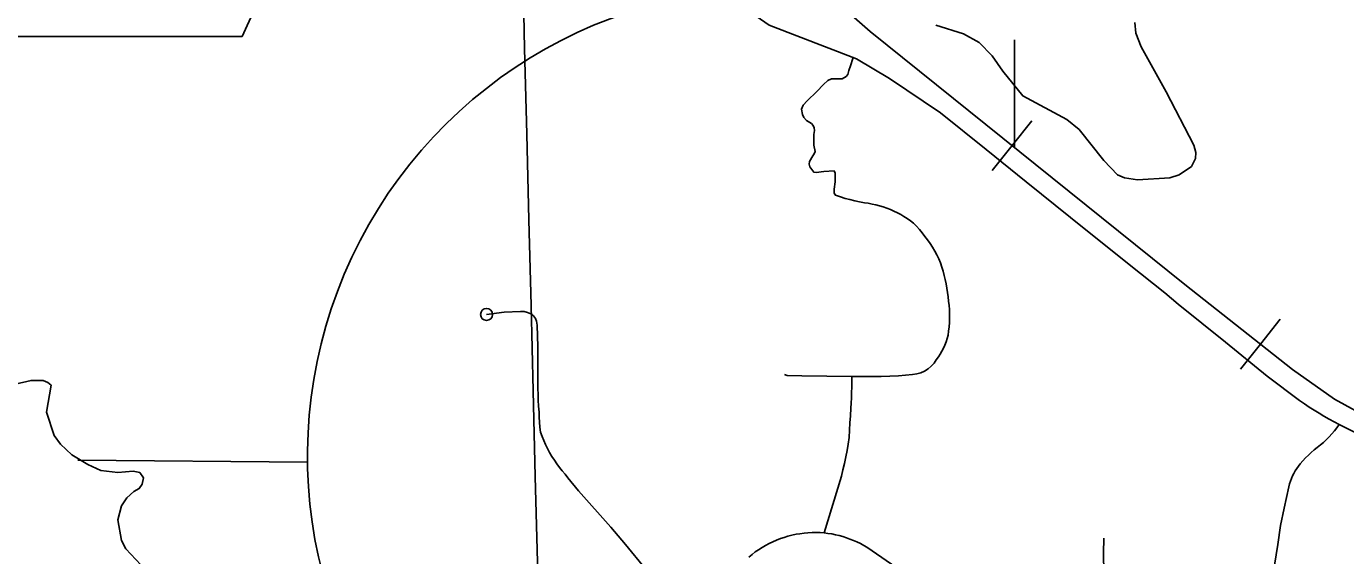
# Model space of a CAD drawing. Extents: x -19 to 366, y -4 to 359.
# Drawn here: x 141.61 to 142.647, y 199.977 to 200.393 of the extents above; entities that cross this region are included whole.
import ezdxf

# ---------------------------------------------------------------- set-up
doc = ezdxf.new("R2010")
doc.units = 0
for name, color, linetype in [('Level 19', 7, 'Continuous'), ('R_Axis Annot', 7, 'Continuous'), ('R_Border Prem', 7, 'Continuous'), ('R_Contour Annot', 7, 'Continuous'), ('R_Fin Surface Annot', 7, 'Continuous'), ('R_ROW', 7, 'Continuous'), ('R_Temp Easement', 7, 'Continuous'), ('R_Water Annot', 7, 'Continuous'), ('Sheet Fence', 7, 'Continuous'), ('T_Indications', 7, 'Continuous')]:
    doc.layers.add(name, color=color, linetype=linetype)

msp = doc.modelspace()

# ---------------------------------------------------------------- linework, layer by layer
at = {"layer": 'Level 19'}
msp.add_arc((142.1984, 200.0551), 0.3674, 83.9046, 225.7635, dxfattribs=at)
at = {"layer": 'R_Axis Annot'}
for points in [[(142.3868, 200.2977), (142.3869, 200.3823)], [(141.6504, 200.0519), (141.831, 200.0502)]]:
    msp.add_lwpolyline(points, dxfattribs=at)
at = {"layer": 'R_Border Prem'}
msp.add_lwpolyline([(141.6012, 200.1115), (141.6137, 200.1145), (141.6231, 200.1145), (141.6269, 200.113), (141.6295, 200.1107), (141.6258, 200.0895), (141.6318, 200.0713), (141.6368, 200.0644), (141.6458, 200.0561), (141.6583, 200.0485), (141.6685, 200.0436), (141.6818, 200.0421), (141.6939, 200.0432), (141.6992, 200.0421), (141.7022, 200.0379), (141.7011, 200.033), (141.6988, 200.0295), (141.6946, 200.0273), (141.689, 200.0223), (141.6848, 200.0159), (141.6818, 200.0049), (141.6848, 199.9886), (141.6882, 199.9821), (141.7, 199.9696)], dxfattribs=at)
at = {"layer": 'R_Contour Annot'}
for points in [[(142.2627, 200.3673), (142.1941, 200.394), (142.1566, 200.4202)], [(142.6422, 200.0798), (142.6382, 200.0819), (142.6342, 200.0841), (142.6302, 200.0863), (142.6263, 200.0887), (142.6224, 200.0911), (142.6186, 200.0935), (142.6148, 200.096), (142.611, 200.0986), (142.5854, 200.1178), (142.5528, 200.1446), (142.5156, 200.1746), (142.505, 200.1833), (142.477, 200.2057), (142.4309, 200.2427), (142.396, 200.2707), (142.3647, 200.2962), (142.3286, 200.3249), (142.2887, 200.3519), (142.2627, 200.3673)], [(142.7786, 200.0423), (142.7162, 200.0541), (142.7107, 200.0552), (142.7052, 200.0564), (142.6997, 200.0577), (142.6943, 200.0592), (142.6889, 200.0607), (142.6835, 200.0624), (142.6781, 200.0642), (142.6728, 200.0662), (142.6676, 200.0682), (142.6624, 200.0703), (142.6572, 200.0726), (142.6521, 200.075), (142.6496, 200.0762), (142.6447, 200.0786), (142.6422, 200.0798)]]:
    msp.add_lwpolyline(points, dxfattribs=at)
at = {"layer": 'R_Fin Surface Annot'}
for p, q in [((141.7796, 200.3849), (141.7892, 200.4058)), ((141.5777, 200.3849), (141.7796, 200.3849))]:
    msp.add_line(p, q, dxfattribs=at)
at = {"layer": 'R_ROW'}
for points in [[(142.2602, 200.3688), (142.2598, 200.3676), (142.2579, 200.362), (142.2566, 200.3581), (142.2559, 200.3552), (142.2545, 200.3534), (142.2515, 200.3517), (142.2478, 200.3517), (142.2431, 200.3517), (142.24, 200.3503), (142.2367, 200.3473), (142.2315, 200.3417), (142.2239, 200.3345), (142.2206, 200.3309), (142.2194, 200.3277), (142.2202, 200.3237), (142.2213, 200.3214), (142.2233, 200.319), (142.2272, 200.3166), (142.2286, 200.3151), (142.2293, 200.3131), (142.2297, 200.3111), (142.229, 200.308), (142.229, 200.3036), (142.2291, 200.2994), (142.2301, 200.2945), (142.2295, 200.2926), (142.2282, 200.291), (142.2257, 200.2866), (142.2255, 200.2846), (142.2259, 200.2826), (142.229, 200.2784), (142.231, 200.2781), (142.2371, 200.2787), (142.245, 200.2794), (142.2458, 200.2776), (142.2459, 200.2706), (142.2452, 200.2648), (142.2452, 200.2618), (142.2462, 200.2601), (142.25, 200.2588), (142.2537, 200.2577), (142.2575, 200.2567), (142.2613, 200.2557), (142.2651, 200.2549), (142.2689, 200.2542), (142.2719, 200.2538), (142.2749, 200.2532), (142.2778, 200.2526), (142.2807, 200.2518), (142.2836, 200.2509), (142.2865, 200.2499), (142.2893, 200.2488), (142.292, 200.2476), (142.2948, 200.2463), (142.2974, 200.2449), (142.3, 200.2434), (142.3026, 200.2418), (142.305, 200.2401), (142.3075, 200.2383), (142.3099, 200.2358), (142.3122, 200.2332), (142.3144, 200.2305), (142.3165, 200.2278), (142.3186, 200.225), (142.3206, 200.2221), (142.3224, 200.2192), (142.3242, 200.2162), (142.3259, 200.2132), (142.3274, 200.2101), (142.3286, 200.2069), (142.3297, 200.2037), (142.3307, 200.2004), (142.3316, 200.1971), (142.3324, 200.1938), (142.3331, 200.1904), (142.3337, 200.1871), (142.3342, 200.1837), (142.3346, 200.1803), (142.3349, 200.1769), (142.3354, 200.1735), (142.3357, 200.1702), (142.3358, 200.1668), (142.3359, 200.1634), (142.3357, 200.16), (142.3355, 200.1567), (142.3351, 200.1533), (142.3346, 200.15), (142.3339, 200.1474), (142.3331, 200.1448), (142.3321, 200.1423), (142.331, 200.1399), (142.3298, 200.1375), (142.3284, 200.1352), (142.327, 200.133), (142.3254, 200.1308), (142.3236, 200.1281), (142.3214, 200.1257)], [(142.0964, 199.9665), (142.081, 199.9856), (142.0695, 199.9991), (142.044, 200.0276), (142.0358, 200.038), (142.0335, 200.0407), (142.0312, 200.0433), (142.0291, 200.0461), (142.027, 200.0489), (142.0251, 200.0518), (142.0232, 200.0548), (142.0214, 200.0578), (142.0198, 200.0609), (142.0182, 200.064), (142.0168, 200.0672), (142.0155, 200.0705), (142.0142, 200.0737), (142.0137, 200.0777), (142.0134, 200.0817), (142.0131, 200.0856), (142.0131, 200.0896), (142.0127, 200.0942), (142.0125, 200.0989), (142.0123, 200.1035), (142.0121, 200.1081), (142.012, 200.1128), (142.012, 200.1174), (142.0121, 200.1409), (142.0116, 200.158), (142.0111, 200.161), (142.0102, 200.1632), (142.0088, 200.1652), (142.0066, 200.1668), (142.004, 200.1679), (142.0013, 200.1686), (141.9986, 200.1687), (141.9857, 200.1682), (141.9718, 200.1664)], [(142.2589, 200.1176), (142.2197, 200.118), (142.2082, 200.1185), (142.2061, 200.1191)], [(142.2589, 200.1176), (142.2589, 200.1134), (142.2589, 200.1092), (142.2588, 200.1051), (142.2587, 200.1009), (142.2585, 200.0967), (142.2583, 200.0926), (142.2579, 200.0868), (142.2575, 200.0811), (142.2572, 200.0754), (142.2569, 200.0697), (142.2561, 200.0645), (142.2552, 200.0594), (142.2542, 200.0544), (142.2531, 200.0493), (142.252, 200.0442), (142.2508, 200.0392), (142.2373, 199.9946)], [(142.3214, 200.1257), (142.3189, 200.1236), (142.3161, 200.1219), (142.3132, 200.1205), (142.31, 200.1196), (142.3068, 200.1192), (142.2958, 200.118), (142.282, 200.1176), (142.2589, 200.1176)], [(142.6422, 200.0798), (142.6404, 200.0773), (142.6384, 200.0748), (142.6364, 200.0724), (142.6343, 200.0702), (142.6321, 200.068), (142.6298, 200.0658), (142.6274, 200.0638), (142.6249, 200.0619), (142.6225, 200.0599), (142.6201, 200.0579), (142.6179, 200.0558), (142.6157, 200.0536), (142.6136, 200.0513), (142.6116, 200.0489), (142.6102, 200.0471), (142.6089, 200.0453), (142.6076, 200.0434), (142.6065, 200.0414), (142.6055, 200.0394), (142.6046, 200.0373), (142.6038, 200.0352), (142.6031, 200.0331), (142.6025, 200.0309), (142.599, 200.0141), (142.596, 200.0005), (142.594, 199.9856), (142.5912, 199.9692)], [(142.2373, 199.9946), (142.2341, 199.9948), (142.2309, 199.9949), (142.2277, 199.9949), (142.2245, 199.9947), (142.2214, 199.9944), (142.2182, 199.994), (142.2151, 199.9935), (142.2119, 199.9928), (142.2088, 199.9921), (142.2058, 199.9911), (142.2028, 199.9901), (142.1998, 199.989), (142.1968, 199.9877), (142.194, 199.9863), (142.1912, 199.9848), (142.1884, 199.9832), (142.1857, 199.9814), (142.1831, 199.9796), (142.1806, 199.9777), (142.1781, 199.9756)], [(142.3725, 199.9105), (142.3705, 199.9128), (142.3684, 199.915), (142.3663, 199.9172), (142.364, 199.9192), (142.3617, 199.9211), (142.3592, 199.923), (142.3567, 199.9247), (142.3541, 199.9263), (142.3227, 199.9476), (142.2902, 199.9699), (142.2709, 199.9833), (142.2683, 199.9848), (142.2657, 199.9862), (142.263, 199.9875), (142.2603, 199.9887), (142.2575, 199.9898), (142.2547, 199.9908), (142.2519, 199.9917), (142.249, 199.9925), (142.2461, 199.9932), (142.2432, 199.9938), (142.2402, 199.9942), (142.2373, 199.9946)], [(142.4579, 199.8221), (142.4572, 199.8526), (142.4571, 199.892), (142.4571, 199.9039), (142.457, 199.9129), (142.4572, 199.9412), (142.4571, 199.9632), (142.4568, 199.9788), (142.4572, 199.9904)]]:
    msp.add_lwpolyline(points, dxfattribs=at)
at = {"layer": 'R_Temp Easement'}
msp.add_lwpolyline([(142.325, 200.3939), (142.3467, 200.387), (142.3591, 200.3803), (142.3692, 200.3698), (142.3778, 200.3576), (142.3934, 200.3383), (142.4281, 200.3196), (142.4377, 200.3119), (142.4572, 200.2875), (142.4678, 200.2762), (142.4734, 200.2737), (142.4837, 200.2723), (142.5089, 200.2738), (142.5164, 200.2761), (142.526, 200.2827), (142.5293, 200.289), (142.5295, 200.2938), (142.5278, 200.2996), (142.5062, 200.3415), (142.4865, 200.3769), (142.4822, 200.3876), (142.4815, 200.3961)], dxfattribs=at)
at = {"layer": 'R_Water Annot'}
for p, q in [((142.385, 200.2992), (142.4006, 200.3187)), ((142.385, 200.2992), (142.3693, 200.2797)), ((142.5802, 200.143), (142.5957, 200.1626)), ((142.5646, 200.1234), (142.5802, 200.143))]:
    msp.add_line(p, q, dxfattribs=at)
msp.add_lwpolyline([(143.1282, 199.9651), (143.105, 199.9834), (143.0789, 199.9961), (143.0472, 200.0067), (142.9936, 200.018), (142.7075, 200.0716), (142.6681, 200.0835), (142.6385, 200.0998), (142.6054, 200.123), (142.5208, 200.19), (142.2735, 200.3888), (142.1882, 200.4636), (142.0705, 200.5764), (141.9521, 200.6962), (141.9289, 200.7266), (141.9084, 200.7597), (141.8929, 200.7879), (141.8408, 200.9395), (141.7943, 201.0784), (141.783, 201.1313), (141.7816, 201.1545), (141.7816, 201.1806), (141.7894, 201.2159), (141.7992, 201.2441)], dxfattribs=at)
msp.add_lwpolyline([(143.1282, 199.9651), (143.105, 199.9834), (143.0789, 199.9961), (143.0472, 200.0067), (142.9936, 200.018), (142.7075, 200.0716), (142.6681, 200.0835), (142.6385, 200.0998), (142.6054, 200.123), (142.5208, 200.19), (142.2735, 200.3888), (142.1882, 200.4636), (142.0705, 200.5764), (141.9521, 200.6962), (141.9289, 200.7266), (141.9084, 200.7597), (141.8929, 200.7879), (141.8408, 200.9395), (141.7943, 201.0784), (141.783, 201.1313), (141.7816, 201.1545), (141.7816, 201.1806), (141.7894, 201.2159), (141.7992, 201.2441)], dxfattribs=at)
at = {"layer": 'Sheet Fence'}
for points in [[(146.7783, 1.697), (146.5788, 10.3131), (146.3785, 18.9294), (146.1776, 27.5458), (145.9759, 36.1624), (145.7736, 44.7791), (145.5705, 53.396), (145.3668, 62.013), (145.1624, 70.6301), (144.9572, 79.2474), (144.7514, 87.8648), (144.5449, 96.4823), (144.3377, 105.1), (144.1299, 113.7179), (143.9213, 122.3359), (143.712, 130.954), (143.5021, 139.5723), (143.2915, 148.1907), (143.0802, 156.8092), (142.8682, 165.4279), (142.6555, 174.0468), (142.4422, 182.6658), (142.2282, 191.2849), (142.0135, 199.9042), (141.7981, 208.5236), (141.582, 217.1432), (141.3653, 225.7629), (141.1479, 234.3828), (140.9298, 243.0028), (140.711, 251.623), (140.4916, 260.2433), (140.2715, 268.8638), (140.0508, 277.4844), (139.8293, 286.1051), (139.6072, 294.726), (139.3845, 303.3471), (139.161, 311.9683), (138.937, 320.5896), (138.7122, 329.2111), (138.4868, 337.8328), (138.2607, 346.4546)], [(0, 198.1326), (7.1014, 198.137), (14.2028, 198.1503), (21.3042, 198.1724), (28.4055, 198.2034), (35.5068, 198.2433), (42.6081, 198.292), (49.7092, 198.3496), (56.8103, 198.4161), (63.9113, 198.4913), (71.0123, 198.5755), (78.1131, 198.6685), (85.2137, 198.7704), (92.3143, 198.8811), (99.4147, 199.0007), (106.5149, 199.1291), (113.615, 199.2664), (120.7149, 199.4126), (127.8146, 199.5676), (134.9141, 199.7315), (142.0135, 199.9042), (149.1125, 200.0858), (156.2114, 200.2762), (163.31, 200.4755), (170.4084, 200.6837), (177.5065, 200.9007), (184.6043, 201.1265), (191.7018, 201.3612), (198.799, 201.6048), (205.896, 201.8572), (212.9926, 202.1185), (220.0888, 202.3886), (227.1848, 202.6676), (234.2803, 202.9554), (241.3755, 203.2521), (248.4704, 203.5576), (255.5648, 203.872), (262.6589, 204.1952), (269.7525, 204.5273), (276.8457, 204.8682), (283.9385, 205.218), (291.0309, 205.5766), (298.1228, 205.9441), (305.2142, 206.3204), (312.3051, 206.7056), (319.3956, 207.0996), (326.4856, 207.5024), (333.5751, 207.9141), (340.664, 208.3347)]]:
    msp.add_spline(points, degree=3, dxfattribs=at)
at = {"layer": 'T_Indications'}
msp.add_circle((141.9718, 200.1664), 0.00473, dxfattribs=at)

doc.saveas('drawing.dxf')
